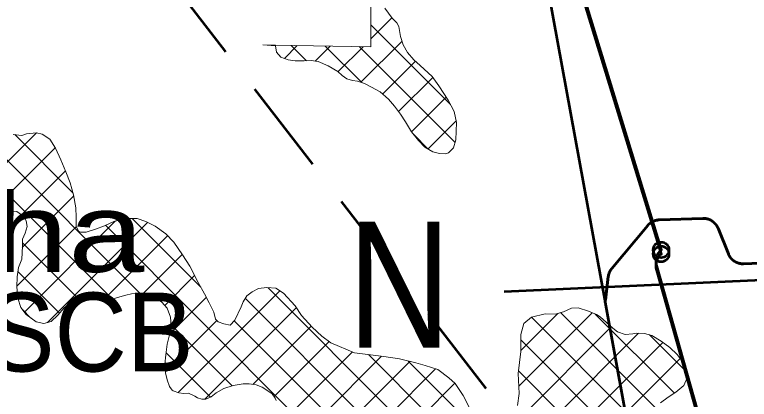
# Model space of a CAD drawing. Extents: x -1643653 to 4543381, y 1624270 to 13878484.
# Drawn here: x 689871 to 694532, y 8947330 to 8949769 of the extents above; entities that cross this region are included whole.
import ezdxf

# ---------------------------------------------------------------- set-up
doc = ezdxf.new("R2010")
doc.units = 0
doc.header["$LTSCALE"] = 200
doc.header["$PDMODE"] = 32
doc.header["$PDSIZE"] = 100
doc.linetypes.add('MEDIUM_DASHED', pattern=[4.5, 3, -1.5])
for name, color, linetype, lineweight in [('1', 7, 'Continuous', 13), ('27', 7, 'Continuous', 53), ('28', 7, 'Continuous', 53), ('29', 7, 'Continuous', 13), ('31', 7, 'Continuous', 53), ('54', 7, 'Continuous', 25), ('60', 7, 'Continuous', 53)]:
    doc.layers.add(name, color=color, linetype=linetype, lineweight=lineweight)
doc.layers.add('63', color=7, linetype='Continuous')

msp = doc.modelspace()

# ---------------------------------------------------------------- linework, layer by layer
at = {"layer": '1', "lineweight": 25}
msp.add_spline([(814781, 9009175.5), (814787.2, 9009173.4), (814796.9, 9009173.4), (814799.4, 9009172.4), (814805.1, 9009174.5), (814805.6, 9009176.5), (814811.7, 9009179.5), (814811.7, 9009179.5), (814801.5, 9009181), (814790.7, 9009181.5), (814784.1, 9009183.1), (814777.4, 9009185.1), (814778.4, 9009175.5)], degree=3, dxfattribs=at)
at = {"layer": '27'}
msp.add_line((691782, 8957965.8), (693616.8, 8947943.6), dxfattribs=at)
msp.add_line((691782, 8957965.8), (693616.8, 8947943.6), dxfattribs=at)
at = {"layer": '27', "linetype": 'MEDIUM_DASHED'}
msp.add_line((693963.6, 8945973), (689297.4, 8952009.3), dxfattribs=at)
at = {"layer": '27'}
for points in [[(693618, 8947943.7), (693618, 8947944.8), (693618, 8947947.6), (693618.1, 8947950.4), (693618.2, 8947953.2), (693618.4, 8947956.1), (693618.8, 8947958.9), (693637.4, 8948108), (693637.5, 8948108.7), (693637.9, 8948111.5), (693638.4, 8948114.3), (693638.9, 8948117.1), (693639.6, 8948119.8), (693640.3, 8948122.5), (693641.1, 8948125.2), (693642, 8948127.9), (693642.9, 8948130.6), (693644, 8948133.2), (693645.1, 8948135.8), (693646.2, 8948138.4), (693647.5, 8948141), (693648.8, 8948143.5), (693650.2, 8948145.9), (693651.7, 8948148.3), (693653.2, 8948150.7), (693654.8, 8948153.1), (693656.4, 8948155.3), (693658.2, 8948157.6), (693660, 8948159.8), (693888, 8948432.1), (693889.3, 8948433.6), (693891.2, 8948435.7), (693893.1, 8948437.7), (693895.2, 8948439.7), (693897.2, 8948441.6), (693899.3, 8948443.5), (693901.5, 8948445.3), (693903.7, 8948447.1), (693906, 8948448.8), (693908.3, 8948450.4), (693910.6, 8948452), (693913, 8948453.5), (693915.5, 8948454.9)], [(693915.5, 8948454.9), (693913, 8948453.5), (693910.6, 8948452), (693908.3, 8948450.4), (693906, 8948448.8), (693903.7, 8948447.1), (693901.5, 8948445.3), (693899.3, 8948443.5), (693897.2, 8948441.6), (693895.2, 8948439.7), (693893.1, 8948437.7), (693891.2, 8948435.7), (693889.3, 8948433.6), (693888, 8948432.1), (693660, 8948159.8), (693658.2, 8948157.6), (693656.4, 8948155.3), (693654.8, 8948153.1), (693653.2, 8948150.7), (693651.7, 8948148.3), (693650.2, 8948145.9), (693648.8, 8948143.5), (693647.5, 8948141), (693646.2, 8948138.4), (693645.1, 8948135.8), (693644, 8948133.2), (693642.9, 8948130.6), (693642, 8948127.9), (693641.1, 8948125.2), (693640.3, 8948122.5), (693639.6, 8948119.8), (693638.9, 8948117.1), (693638.4, 8948114.3), (693637.9, 8948111.5), (693637.5, 8948108.7), (693637.4, 8948108), (693618.8, 8947958.9), (693618.4, 8947956.1), (693618.2, 8947953.2), (693618.1, 8947950.4), (693618, 8947947.6), (693618, 8947944.8), (693618, 8947943.7)], [(693915.5, 8948454.9), (693918, 8948456.3), (693920.5, 8948457.5), (693923, 8948458.8), (693925.6, 8948459.9), (693928.2, 8948461), (693930.9, 8948462), (693933.6, 8948462.9), (693936.3, 8948463.7), (693939, 8948464.5), (693941.7, 8948465.2), (693944.5, 8948465.8), (693947.3, 8948466.3), (693950.1, 8948466.8), (693952.9, 8948467.2), (693955.7, 8948467.4), (693958.5, 8948467.7), (693961.3, 8948467.8), (694237.7, 8948477.1), (694238.2, 8948477.1), (694241.1, 8948477.2), (694243.9, 8948477.1), (694246.7, 8948477), (694249.6, 8948476.8), (694252.4, 8948476.5), (694255.2, 8948476.2), (694258, 8948475.7), (694260.8, 8948475.2), (694263.5, 8948474.6), (694266.3, 8948473.9), (694269, 8948473.2), (694271.7, 8948472.4), (694274.4, 8948471.5), (694277, 8948470.5), (694279.7, 8948469.4), (694282.2, 8948468.3), (694284.8, 8948467.1), (694287.3, 8948465.8), (694289.8, 8948464.5), (694292.3, 8948463.1), (694294.7, 8948461.6), (694297, 8948460), (694299.4, 8948458.4), (694301.6, 8948456.7), (694303.9, 8948455), (694306, 8948453.2), (694308.2, 8948451.3), (694310.2, 8948449.4), (694312.2, 8948447.4), (694314.2, 8948445.3), (694316.1, 8948443.2), (694317.9, 8948441.1), (694319.7, 8948438.9), (694321.4, 8948436.7), (694323.1, 8948434.3), (694324.7, 8948432), (694326.2, 8948429.6), (694327.6, 8948427.2), (694329, 8948424.7), (694330.3, 8948422.2), (694331.6, 8948419.7), (694332.7, 8948417.1), (694333.8, 8948414.5), (694399.2, 8948251.9), (694399.6, 8948251), (694400.7, 8948248.4), (694401.9, 8948245.8), (694403.2, 8948243.3), (694404.5, 8948240.8), (694405.9, 8948238.3), (694407.4, 8948235.9), (694408.9, 8948233.6), (694410.5, 8948231.2), (694412.2, 8948229), (694413.9, 8948226.7), (694415.7, 8948224.5), (694417.6, 8948222.4), (694419.5, 8948220.3), (694421.5, 8948218.3), (694423.5, 8948216.3), (694425.6, 8948214.4), (694427.7, 8948212.6), (694429.9, 8948210.8), (694432.2, 8948209.1), (694434.5, 8948207.4), (694436.8, 8948205.8), (694439.2, 8948204.3), (694441.6, 8948202.8), (694444.1, 8948201.4), (694446.6, 8948200.1), (694449.1, 8948198.9), (694451.7, 8948197.7), (694454.3, 8948196.6), (694456.9, 8948195.5), (694459.6, 8948194.6), (694462.2, 8948193.7), (694465, 8948192.9), (694467.7, 8948192.2), (694470.5, 8948191.5), (694473.2, 8948191), (694476, 8948190.5)], [(694476, 8948190.5), (694473.2, 8948191), (694470.5, 8948191.5), (694467.7, 8948192.2), (694465, 8948192.9), (694462.2, 8948193.7), (694459.6, 8948194.6), (694456.9, 8948195.5), (694454.3, 8948196.6), (694451.7, 8948197.7), (694449.1, 8948198.9), (694446.6, 8948200.1), (694444.1, 8948201.4), (694441.6, 8948202.8), (694439.2, 8948204.3), (694436.8, 8948205.8), (694434.5, 8948207.4), (694432.2, 8948209.1), (694429.9, 8948210.8), (694427.7, 8948212.6), (694425.6, 8948214.4), (694423.5, 8948216.3), (694421.5, 8948218.3), (694419.5, 8948220.3), (694417.6, 8948222.4), (694415.7, 8948224.5), (694413.9, 8948226.7), (694412.2, 8948229), (694410.5, 8948231.2), (694408.9, 8948233.6), (694407.4, 8948235.9), (694405.9, 8948238.3), (694404.5, 8948240.8), (694403.2, 8948243.3), (694401.9, 8948245.8), (694400.7, 8948248.4), (694399.6, 8948251), (694399.2, 8948251.9), (694333.8, 8948414.5), (694332.7, 8948417.1), (694331.6, 8948419.7), (694330.3, 8948422.2), (694329, 8948424.7), (694327.6, 8948427.2), (694326.2, 8948429.6), (694324.7, 8948432), (694323.1, 8948434.3), (694321.4, 8948436.7), (694319.7, 8948438.9), (694317.9, 8948441.1), (694316.1, 8948443.2), (694314.2, 8948445.3), (694312.2, 8948447.4), (694310.2, 8948449.4), (694308.2, 8948451.3), (694306, 8948453.2), (694303.9, 8948455), (694301.6, 8948456.7), (694299.4, 8948458.4), (694297, 8948460), (694294.7, 8948461.6), (694292.3, 8948463.1), (694289.8, 8948464.5), (694287.3, 8948465.8), (694284.8, 8948467.1), (694282.2, 8948468.3), (694279.7, 8948469.4), (694277, 8948470.5), (694274.4, 8948471.5), (694271.7, 8948472.4), (694269, 8948473.2), (694266.3, 8948473.9), (694263.5, 8948474.6), (694260.8, 8948475.2), (694258, 8948475.7), (694255.2, 8948476.2), (694252.4, 8948476.5), (694249.6, 8948476.8), (694246.7, 8948477), (694243.9, 8948477.1), (694241.1, 8948477.2), (694238.2, 8948477.1), (694237.7, 8948477.1), (693961.3, 8948467.8), (693958.5, 8948467.7), (693955.7, 8948467.4), (693952.9, 8948467.2), (693950.1, 8948466.8), (693947.3, 8948466.3), (693944.5, 8948465.8), (693941.7, 8948465.2), (693939, 8948464.5), (693936.3, 8948463.7), (693933.6, 8948462.9), (693930.9, 8948462), (693928.2, 8948461), (693925.6, 8948459.9), (693923, 8948458.8), (693920.5, 8948457.5), (693918, 8948456.3), (693915.5, 8948454.9)], [(694476, 8948190.5), (694478.8, 8948190.1), (694481.6, 8948189.7), (694484.4, 8948189.5), (694487.2, 8948189.3), (694490.1, 8948189.2), (694492.9, 8948189.2), (694495.7, 8948189.2), (694705.9, 8948197.1)], [(694705.9, 8948197.1), (694495.7, 8948189.2), (694492.9, 8948189.2), (694490.1, 8948189.2), (694487.2, 8948189.3), (694484.4, 8948189.5), (694481.6, 8948189.7), (694478.8, 8948190.1), (694476, 8948190.5)], [(693618, 8947943.7), (693970.9, 8946009.9), (696233.8, 8937712.1), (696283.3, 8937683.8), (696242, 8937672.8), (702061.8, 8937200.5), (702025.1, 8937237.2)], [(693618, 8947943.7), (693618.1, 8947942), (693618.2, 8947939.1), (693618.5, 8947936.3), (693618.8, 8947933.5), (693619.2, 8947930.7), (693619.6, 8947928.5), (693980.1, 8945959.5)]]:
    msp.add_lwpolyline(points, dxfattribs=at)
at = {"layer": '28'}
for p, q in [((691088.7, 8957705.7), (693972.6, 8948277.3)), ((691088.7, 8957679.6), (693972.6, 8948251.2))]:
    msp.add_line(p, q, dxfattribs=at)
for points in [[(691088.7, 8957705.7), (691088.7, 8957705.7), (693972.6, 8948277.3)], [(693943, 8948175.6), (694304, 8946892.4), (694295.7, 8946817.8), (694107.8, 8946470.5), (694107.1, 8946472.3), (693588.3, 8945542.6), (693511.6, 8945491.6), (691653.3, 8945280.8), (691607.3, 8945286.3), (690933.6, 8945534.1)], [(693943, 8948175.6), (694304, 8946892.4), (694295.7, 8946817.8), (694107.8, 8946470.5), (694107.1, 8946472.3), (693588.3, 8945542.6), (693511.6, 8945491.6), (691653.3, 8945280.8), (691607.3, 8945286.3), (690933.6, 8945534.1)], [(693943, 8948149.5), (694304, 8946866.3), (694295.7, 8946791.6), (694107.8, 8946444.4), (694107.1, 8946446.2), (693588.3, 8945516.4), (693511.6, 8945465.4), (691653.3, 8945254.7), (691607.3, 8945260.2), (690933.6, 8945508)]]:
    msp.add_lwpolyline(points, dxfattribs=at)
for centre in [(694039.2, 8948202.7), (694039.2, 8948202.7), (694039.2, 8948176.6)]:
    msp.add_arc(centre, 100, 131.7492, 195.7149, dxfattribs=at)
for p in [(693972.6, 8948277.3), (693972.6, 8948251.2)]:
    msp.add_point(p, dxfattribs=at)
at = {"layer": '29', "lineweight": 53}
for p, q in [((691088.7, 8957705.7), (693972.6, 8948277.3)), ((693943, 8948175.6), (694304, 8946892.4))]:
    msp.add_line(p, q, dxfattribs=at)
at = {"layer": '29'}
for p, q in [((692131.5, 8949616.1), (692264.5, 8949749.1)), ((692635.8, 8949200.1), (692131.5, 8949704.4)), ((690490.9, 8947964.3), (688826.4, 8949628.8)), ((690667.1, 8948000.2), (689032.3, 8949635)), ((691455.4, 8949576.4), (691455.9, 8949576.9)), ((691582.2, 8949491.1), (691664.1, 8949573)), ((691722.4, 8949477.1), (691625.9, 8949573.6)), ((691777.5, 8949474.2), (691872.8, 8949569.5)), ((692073.2, 8949338.5), (691841.6, 8949570)), ((692068, 8949340.4), (692329, 8949601.4)), ((691923.4, 8949408), (692081.4, 8949566)), ((692665.1, 8948958.7), (692057.4, 8949566.4)), ((692205.3, 8949265.7), (692413.8, 8949474.1)), ((692306.4, 8949154.6), (692523.3, 8949371.4)), ((692389.6, 8949025.7), (692609.7, 8949245.8)), ((692493.7, 8948917.6), (692672, 8949096)), ((689429.5, 8948440.4), (690009.2, 8949020.1)), ((690239.8, 8948639.6), (689871.2, 8949008.3)), ((692494.6, 8948917.1), (692403, 8949008.7)), ((689569.8, 8948368.6), (690126.7, 8948925.5)), ((689913.4, 8948500), (690192.9, 8948779.5)), ((689919, 8948293.5), (690244.6, 8948619.1)), ((689932.1, 8947882.3), (690510.7, 8948461)), ((690079.6, 8947817.7), (690713.7, 8948451.8)), ((691051.5, 8948040.1), (690616, 8948475.6)), ((689885.3, 8948047.6), (690262.6, 8948425)), ((694551.6, 8944327.9), (690446.2, 8948433.2)), ((690426.6, 8947952.6), (690841.1, 8948367.1)), ((690275.9, 8947967.1), (689920.1, 8948323)), ((690684.7, 8947998.5), (690934.2, 8948248.1)), ((690155.2, 8947875.7), (689891.4, 8948139.5)), ((690823, 8947924.7), (691012.3, 8948114)), ((694753.8, 8944762.1), (691478.7, 8948037.1)), ((690907.2, 8947372.5), (691552.4, 8948017.7)), ((690855.7, 8947745.2), (691086.8, 8947976.3)), ((694618.2, 8944685.5), (691333.6, 8947970.2)), ((689971.8, 8947847), (689919.7, 8947899.1)), ((691076.7, 8947329.9), (691657.4, 8947910.6)), ((693068.9, 8947412.9), (693534.8, 8947878.8)), ((693082.3, 8947638.4), (693318.2, 8947874.4)), ((693813.1, 8947187.7), (693150.1, 8947850.7)), ((693934.3, 8947278.6), (693333.8, 8947879.1)), ((694056.6, 8947368.5), (693554.9, 8947870.2)), ((690827.2, 8947504.6), (691152.8, 8947830.2)), ((691251.3, 8947416), (690862.6, 8947804.7)), ((694384.1, 8944707.5), (691264.3, 8947827.3)), ((690087.5, 8944219.4), (693656.4, 8947788.3)), ((690172.6, 8944092.3), (693829.6, 8947749.3)), ((691384, 8947425.1), (691752.3, 8947793.3)), ((693683, 8947105.7), (693082.6, 8947706)), ((694135.7, 8947501.5), (693898.9, 8947738.2)), ((690268.4, 8943976), (693983.3, 8947690.9)), ((691517.4, 8947346.3), (691866.4, 8947695.3)), ((690806.6, 8946423.4), (692014, 8947630.7)), ((691112.5, 8947342.7), (690831.1, 8947624.1)), ((694952.7, 8944775.3), (692115.2, 8947612.8)), ((690557.6, 8944053.1), (694093.3, 8947588.7)), ((690950, 8946354.6), (692198.6, 8947603.3)), ((691032.4, 8946224.9), (692377.4, 8947569.9)), ((694341.1, 8945599.1), (692367.8, 8947572.3)), ((691048.2, 8946028.6), (692541.7, 8947522)), ((693590.1, 8946986.4), (693067.1, 8947509.4)), ((691051.3, 8945819.5), (692663.1, 8947431.3))]:
    msp.add_line(p, q, dxfattribs=at)
for points in [[(692131.4, 8950121.6), (692131.4, 8950103.9), (692131.5, 8949565.2), (691525.9, 8949575.3), (691445.7, 8949577.1), (691526.5, 8949571.2)], [(691526.5, 8949571.2), (691532, 8949532.1), (691559.6, 8949499.2), (691606.8, 8949482.3), (691651.2, 8949477), (691708.3, 8949476.8), (691752.8, 8949477.8), (691797.2, 8949471.3), (691860.6, 8949444.4), (691921.4, 8949409.8), (691949.2, 8949384.3), (691978.3, 8949361.4), (692015.1, 8949351.1), (692046.8, 8949348.4), (692091.2, 8949331.7), (692135.6, 8949309.9), (692190, 8949279.2), (692241.9, 8949233.3), (692281.1, 8949188.7), (692319, 8949137.7), (692350.5, 8949090.6), (692389.6, 8949025.7), (692432.6, 8948970.9), (692474.3, 8948928.8), (692525, 8948899.4), (692565.6, 8948887.8), (692602.4, 8948886.4), (692624, 8948892.7), (692654.6, 8948924.3), (692670.1, 8948975), (692674.3, 8949085.5), (692659.4, 8949154.1), (692621.6, 8949227.9), (692562.3, 8949317), (692519.3, 8949376.9), (692443.4, 8949447.1), (692404.2, 8949482.8), (692362.5, 8949529.9), (692336, 8949578.3), (692319.8, 8949631.7), (692308.6, 8949694), (692294.7, 8949716.9), (692265.6, 8949747.5), (692218.9, 8949811.2)], [(689861.3, 8949009.5), (689915.9, 8949002.9), (689946.4, 8949012.9), (690008.7, 8949020.3), (690044.2, 8949011.2), (690093.6, 8948979.3), (690128.9, 8948922), (690164.1, 8948848.2), (690195.6, 8948773.2), (690223.2, 8948701.9), (690243.2, 8948626.9), (690258.1, 8948543.1), (690260.4, 8948485.9), (690260.3, 8948458), (690261.5, 8948427.5), (690275.3, 8948397), (690289.2, 8948389.3), (690323.5, 8948389.1), (690384.5, 8948407.9), (690440.5, 8948430.6), (690500.3, 8948458.2), (690548.6, 8948470.8), (690589.3, 8948475.7), (690647.7, 8948475.4), (690702.2, 8948457.4), (690761.8, 8948428), (690830.1, 8948378.2), (690880.7, 8948327.2), (690935, 8948246.9), (690981.7, 8948174.4), (691034.6, 8948070), (691074.9, 8947998.7), (691105.2, 8947941.5), (691134.1, 8947882.9), (691145.4, 8947837.2), (691161.8, 8947821.9), (691198.6, 8947807.8), (691237.9, 8947800), (691268.5, 8947831.6), (691307, 8947916.5), (691319.8, 8947948.2), (691342.8, 8947984.9), (691378.5, 8948011.5), (691417.9, 8948031.6), (691470, 8948037.7), (691528.4, 8948033.7), (691576.5, 8948001.8), (691649.8, 8947921.5), (691691.5, 8947861.6), (691758.5, 8947786.4), (691820.5, 8947729), (691876.2, 8947688.1), (692027, 8947625.3), (692128.6, 8947610.9), (692213.6, 8947601.7), (692312.6, 8947586), (692416.6, 8947560.2), (692476.2, 8947543.4), (692554.8, 8947517.7), (692625.7, 8947465.3), (692665, 8947429.6), (692716.7, 8947353.2), (692754.5, 8947280.7)], [(690771.3, 8947972.1), (690730.7, 8947986.2), (690692.7, 8947997.8), (690664.8, 8948000.4), (690611.4, 8947998.1), (690575.8, 8947990.6), (690523.7, 8947975.6), (690469, 8947956.8), (690428.4, 8947951.9), (690394.1, 8947964.7), (690377.7, 8947972.4), (690300.2, 8947977.8), (690265.9, 8947962.7), (690226.4, 8947942.6), (690185.7, 8947909.7), (690144.8, 8947864.2), (690101.5, 8947823.7), (690055.7, 8947811.2), (690007.5, 8947821.6), (689943, 8947867.5), (689910.1, 8947912.1), (689891.3, 8947971.9), (689885.3, 8948043), (689885.5, 8948106.5), (689895.9, 8948164.9), (689915.2, 8948219.4), (689919.3, 8948300.7), (689920.8, 8948345.1), (689936.2, 8948384.4), (689949.1, 8948426.2), (689944.1, 8948460.6), (689927.7, 8948489.8), (689884.7, 8948520.5), (689840.3, 8948523.2)], [(691529.3, 8947321.3), (691523, 8947337.8), (691505.3, 8947364.6), (691471.1, 8947387.6), (691442, 8947406.8), (691404, 8947422.1), (691359.6, 8947428.7), (691320.2, 8947427.6), (691256.7, 8947417.7), (691196.9, 8947398.9), (691148.5, 8947371.1), (691116.7, 8947344.6), (691083.6, 8947329.5), (691058.2, 8947330.9), (691030.3, 8947339.9), (691013.8, 8947350.1), (690974.5, 8947368), (690944.1, 8947366.9), (690912.3, 8947370.8), (690875.6, 8947382.4), (690869.2, 8947387.5), (690852.8, 8947411.7), (690837.7, 8947452.4), (690827.8, 8947498.2), (690822.9, 8947552.8), (690829.5, 8947612.4), (690838.7, 8947678.4), (690858, 8947754.6), (690863.3, 8947793.9), (690859.7, 8947851.1), (690838.3, 8947907), (690804.2, 8947946.5), (690771.3, 8947972.1)], [(693060.6, 8947289.6), (693071, 8947365.7), (693065.2, 8947494), (693082.3, 8947633.6), (693082.7, 8947741.6), (693100.8, 8947810.1), (693149.2, 8947850.5), (693236.9, 8947871.7), (693300.4, 8947868.9), (693353.8, 8947885.2), (693403.4, 8947907.9), (693446.6, 8947909), (693512.6, 8947888.4), (693563.3, 8947866.6), (693586.1, 8947852.5), (693665.8, 8947779.8), (693696.1, 8947756.8)], [(693696.1, 8947756.8), (693744.3, 8947741.4), (693792.6, 8947745), (693819.3, 8947749.9), (693866.3, 8947747.2), (693913.2, 8947734.3), (693972.7, 8947698.5), (694027.2, 8947658.9), (694074, 8947614.3), (694114.4, 8947560.8), (694139.5, 8947490.8), (694138.1, 8947466.7), (694117.6, 8947417.3), (694065.4, 8947374.3), (694018.2, 8947342.8), (693968.6, 8947307.4)]]:
    msp.add_lwpolyline(points, dxfattribs=at)
at = {"layer": '29', "lineweight": 53}
msp.add_arc((694039.2, 8948202.7), 100, 131.7492, 195.7149, dxfattribs=at)
at = {"layer": '31'}
msp.add_line((692977.2, 8948012.9), (694975.2, 8948102.6), dxfattribs=at)
at = {"layer": '60'}
for points in [[(693915.5, 8948454.9), (693913, 8948453.5), (693910.6, 8948452), (693908.3, 8948450.4), (693906, 8948448.8), (693903.7, 8948447.1), (693901.5, 8948445.3), (693899.3, 8948443.5), (693897.2, 8948441.6), (693895.2, 8948439.7), (693893.1, 8948437.7), (693891.2, 8948435.7), (693889.3, 8948433.6), (693888, 8948432.1), (693660, 8948159.8), (693658.2, 8948157.6), (693656.4, 8948155.3), (693654.8, 8948153.1), (693653.2, 8948150.7), (693651.7, 8948148.3), (693650.2, 8948145.9), (693648.8, 8948143.5), (693647.5, 8948141), (693646.2, 8948138.4), (693645.1, 8948135.8), (693644, 8948133.2), (693642.9, 8948130.6), (693642, 8948127.9), (693641.1, 8948125.2), (693640.3, 8948122.5), (693639.6, 8948119.8), (693638.9, 8948117.1), (693638.4, 8948114.3), (693637.9, 8948111.5), (693637.5, 8948108.7), (693637.4, 8948108), (693618.8, 8947958.9), (693618.4, 8947956.1), (693618.2, 8947953.2), (693618.1, 8947950.4), (693618, 8947947.6), (693618, 8947944.8), (693618.1, 8947942), (693618.2, 8947939.1), (693618.5, 8947936.3), (693618.8, 8947933.5), (693619.2, 8947930.7), (693619.6, 8947928.5), (693980.2, 8945959.2)], [(694476, 8948190.5), (694473.2, 8948191), (694470.5, 8948191.5), (694467.7, 8948192.2), (694465, 8948192.9), (694462.2, 8948193.7), (694459.6, 8948194.6), (694456.9, 8948195.5), (694454.3, 8948196.6), (694451.7, 8948197.7), (694449.1, 8948198.9), (694446.6, 8948200.1), (694444.1, 8948201.4), (694441.6, 8948202.8), (694439.2, 8948204.3), (694436.8, 8948205.8), (694434.5, 8948207.4), (694432.2, 8948209.1), (694429.9, 8948210.8), (694427.7, 8948212.6), (694425.6, 8948214.4), (694423.5, 8948216.3), (694421.5, 8948218.3), (694419.5, 8948220.3), (694417.6, 8948222.4), (694415.7, 8948224.5), (694413.9, 8948226.7), (694412.2, 8948229), (694410.5, 8948231.2), (694408.9, 8948233.6), (694407.4, 8948235.9), (694405.9, 8948238.3), (694404.5, 8948240.8), (694403.2, 8948243.3), (694401.9, 8948245.8), (694400.7, 8948248.4), (694399.6, 8948251), (694399.2, 8948251.9), (694333.8, 8948414.5), (694332.7, 8948417.1), (694331.6, 8948419.7), (694330.3, 8948422.2), (694329, 8948424.7), (694327.6, 8948427.2), (694326.2, 8948429.6), (694324.7, 8948432), (694323.1, 8948434.3), (694321.4, 8948436.7), (694319.7, 8948438.9), (694317.9, 8948441.1), (694316.1, 8948443.2), (694314.2, 8948445.3), (694312.2, 8948447.4), (694310.2, 8948449.4), (694308.2, 8948451.3), (694306, 8948453.2), (694303.9, 8948455), (694301.6, 8948456.7), (694299.4, 8948458.4), (694297, 8948460), (694294.7, 8948461.6), (694292.3, 8948463.1), (694289.8, 8948464.5), (694287.3, 8948465.8), (694284.8, 8948467.1), (694282.2, 8948468.3), (694279.7, 8948469.4), (694277, 8948470.5), (694274.4, 8948471.5), (694271.7, 8948472.4), (694269, 8948473.2), (694266.3, 8948473.9), (694263.5, 8948474.6), (694260.8, 8948475.2), (694258, 8948475.7), (694255.2, 8948476.2), (694252.4, 8948476.5), (694249.6, 8948476.8), (694246.7, 8948477), (694243.9, 8948477.1), (694241.1, 8948477.2), (694238.2, 8948477.1), (694237.7, 8948477.1), (693961.3, 8948467.8), (693958.5, 8948467.7), (693955.7, 8948467.4), (693952.9, 8948467.2), (693950.1, 8948466.8), (693947.3, 8948466.3), (693944.5, 8948465.8), (693941.7, 8948465.2), (693939, 8948464.5), (693936.3, 8948463.7), (693933.6, 8948462.9), (693930.9, 8948462), (693928.2, 8948461), (693925.6, 8948459.9), (693923, 8948458.8), (693920.5, 8948457.5), (693918, 8948456.3), (693915.5, 8948454.9)], [(694705.9, 8948197.1), (694495.7, 8948189.2), (694492.9, 8948189.2), (694490.1, 8948189.2), (694487.2, 8948189.3), (694484.4, 8948189.5), (694481.6, 8948189.7), (694478.8, 8948190.1), (694476, 8948190.5)]]:
    msp.add_lwpolyline(points, dxfattribs=at)

# ---------------------------------------------------------------- texts
at = {"layer": '31', "width": 0.85}
msp.add_text('N', height=800, dxfattribs=at).set_placement((691983.4, 8947656.2))
at = {"layer": '54', "width": 0.95}
msp.add_text('SCB', height=500, dxfattribs=at).set_placement((689699.8, 8947506.1))
at = {"layer": '63', "width": 1.3}
msp.add_text(' 10367.80 ha', height=500, dxfattribs=at).set_placement((685619, 8948137.5))

doc.saveas('drawing.dxf')
